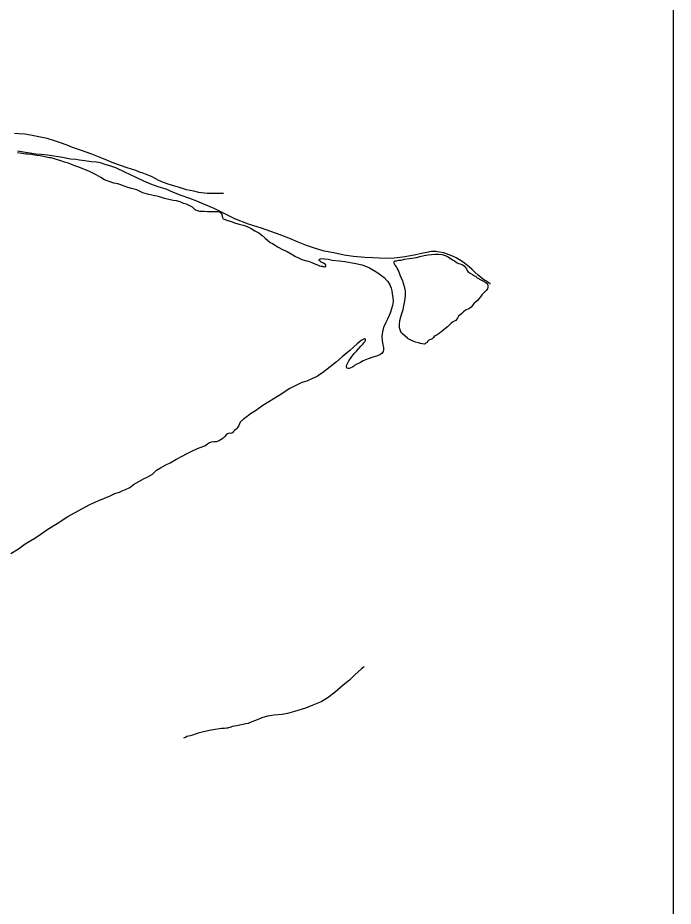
# Model space of a CAD drawing. Extents: x 1366406 to 1373462, y 376856 to 381998.
# Drawn here: x 1368554.2 to 1368650, y 380490.9 to 380620.7 of the extents above; entities that cross this region are included whole.
import ezdxf

# ---------------------------------------------------------------- set-up
doc = ezdxf.new("R2010")
doc.units = 0
for name, color, linetype in [('3', 7, 'Continuous'), ('9', 7, 'Continuous'), ('R_No Plot', 7, 'Continuous')]:
    doc.layers.add(name, color=color, linetype=linetype)

msp = doc.modelspace()

# ---------------------------------------------------------------- linework, layer by layer
at = {"layer": '3'}
for points in [[(1368584.24, 380592.17), (1368582.9, 380592.83), (1368581.71, 380593.33), (1368580.35, 380593.93), (1368579.35, 380594.31), (1368578.05, 380594.74), (1368576.95, 380595.17), (1368575.89, 380595.68), (1368574.72, 380596.03), (1368573.64, 380596.41), (1368572.62, 380596.85), (1368571.48, 380597.35), (1368569.83, 380598.15), (1368568.53, 380598.76), (1368567.78, 380599.02), (1368566.98, 380599.28), (1368566.25, 380599.5), (1368565.69, 380599.6), (1368564.93, 380599.68), (1368563.98, 380599.81), (1368563.21, 380599.91), (1368562.67, 380599.99), (1368561.88, 380600.05), (1368560.74, 380600.29), (1368558.53, 380600.61), (1368557.6, 380600.73), (1368556.84, 380600.77), (1368554.15, 380601.22)], [(1368601.9, 380586.03), (1368600.4, 380586.34), (1368598.98, 380586.61), (1368597.59, 380587.03), (1368596.4, 380587.43), (1368595.2, 380587.91), (1368594.04, 380588.43), (1368592.56, 380589), (1368589.8, 380589.98), (1368587.91, 380590.55), (1368585.94, 380591.34), (1368584.24, 380592.17)], [(1368623.26, 380581.79), (1368623.23, 380581.81), (1368622.62, 380582.25), (1368622.48, 380582.31), (1368622.1, 380582.62), (1368621.52, 380583.08), (1368621.03, 380583.54), (1368620.6, 380583.92), (1368620.22, 380584.25), (1368619.49, 380584.85), (1368619.01, 380585.19), (1368618.29, 380585.65), (1368617.66, 380585.92), (1368616.87, 380586.2), (1368616.47, 380586.35), (1368615.83, 380586.48), (1368615.31, 380586.56), (1368614.68, 380586.54), (1368613.98, 380586.42), (1368613.2, 380586.26), (1368612.37, 380586.07), (1368611.6, 380585.9), (1368610.5, 380585.73), (1368609.21, 380585.58), (1368608.14, 380585.52), (1368607.01, 380585.58), (1368606.1, 380585.63), (1368604.94, 380585.67), (1368603.26, 380585.85), (1368601.9, 380586.03)]]:
    msp.add_lwpolyline(points, dxfattribs=at)
at = {"layer": '9'}
for points in [[(1368584.28, 380595.01), (1368581.89, 380595.03), (1368580.65, 380595.17), (1368579.94, 380595.37), (1368578.85, 380595.55), (1368577.83, 380595.93), (1368577.14, 380596.08), (1368576.18, 380596.39), (1368575.47, 380596.65), (1368574.78, 380596.92), (1368573.74, 380597.5), (1368573.33, 380597.67), (1368572.37, 380598.04), (1368572.14, 380598.1), (1368571.45, 380598.37), (1368570.17, 380598.77), (1368569.19, 380599.12), (1368568.22, 380599.46), (1368566.72, 380600.11), (1368565.02, 380600.77), (1368563.48, 380601.32), (1368562.18, 380601.75), (1368561.38, 380602.08), (1368560.43, 380602.42), (1368559.67, 380602.67), (1368558.49, 380603.05), (1368557.26, 380603.33), (1368556.04, 380603.57), (1368555.22, 380603.69), (1368554.34, 380603.74), (1368553.7, 380603.78)], [(1368584.19, 380591.33), (1368584.03, 380592.06), (1368583.61, 380592.33), (1368583, 380592.33), (1368582.27, 380592.36), (1368581.9, 380592.37), (1368581.43, 380592.39), (1368581.22, 380592.41), (1368581.03, 380592.42), (1368580.8, 380592.41), (1368580.21, 380592.6), (1368580.11, 380592.65), (1368580.05, 380592.7), (1368579.73, 380593.03), (1368579.41, 380593.17), (1368578.83, 380593.46), (1368578.42, 380593.59), (1368577.9, 380593.82), (1368577.37, 380593.96), (1368576.91, 380594), (1368576.28, 380594.14), (1368575.65, 380594.3), (1368575.33, 380594.41), (1368574.74, 380594.58), (1368573.98, 380594.76), (1368573.13, 380594.94), (1368572.48, 380595.13), (1368571.59, 380595.56), (1368570.81, 380595.74), (1368570.25, 380595.91), (1368569.74, 380596.12), (1368569.08, 380596.37), (1368568.81, 380596.43), (1368568.21, 380596.56), (1368567.54, 380596.8), (1368566.86, 380597.05), (1368566.34, 380597.36), (1368565.63, 380597.78), (1368564.67, 380598.25), (1368563.09, 380598.86), (1368562.54, 380599.08), (1368561.93, 380599.32), (1368561.43, 380599.49), (1368561.03, 380599.61), (1368560.47, 380599.79), (1368560.01, 380599.94), (1368559.56, 380600.1), (1368559.01, 380600.23), (1368558.8, 380600.26), (1368558.35, 380600.35), (1368557.95, 380600.46), (1368557.45, 380600.53), (1368556.95, 380600.59), (1368556.64, 380600.62), (1368556.16, 380600.72), (1368555.58, 380600.79), (1368555.37, 380600.79), (1368554.77, 380600.88), (1368554.14, 380600.96)], [(1368584.19, 380591.33), (1368584.9, 380591.1), (1368585.39, 380590.96), (1368586.02, 380590.72), (1368586.57, 380590.56), (1368587.13, 380590.42), (1368587.71, 380590.19), (1368588.29, 380589.93), (1368588.82, 380589.6), (1368589.41, 380589.26), (1368589.92, 380588.91), (1368590.37, 380588.51), (1368591.07, 380587.89), (1368591.43, 380587.72), (1368591.83, 380587.5), (1368592.23, 380587.21), (1368592.87, 380586.87), (1368593.55, 380586.55), (1368594.14, 380586.23), (1368594.8, 380585.85), (1368595.25, 380585.63), (1368595.71, 380585.39), (1368596.18, 380585.25), (1368596.69, 380585.13), (1368597.18, 380584.94), (1368597.71, 380584.72), (1368597.99, 380584.6), (1368598.3, 380584.48), (1368598.53, 380584.42), (1368598.69, 380584.39), (1368598.78, 380584.37), (1368598.91, 380584.35), (1368599.06, 380584.31), (1368599.14, 380584.33), (1368599.22, 380584.37), (1368599.24, 380584.41), (1368599.24, 380584.55), (1368599.18, 380584.65), (1368598.94, 380584.8), (1368598.78, 380584.89), (1368598.63, 380584.97), (1368598.55, 380585.02), (1368598.44, 380585.08), (1368598.38, 380585.13), (1368598.27, 380585.24), (1368598.25, 380585.34), (1368598.29, 380585.45), (1368598.42, 380585.48), (1368598.65, 380585.51), (1368599.04, 380585.5), (1368599.54, 380585.43), (1368600.15, 380585.3), (1368601.17, 380585.18), (1368602.01, 380585.08), (1368602.78, 380584.95), (1368603.35, 380584.84), (1368603.83, 380584.76), (1368604.51, 380584.59), (1368605.18, 380584.35), (1368605.62, 380584.17), (1368606.19, 380583.85), (1368606.85, 380583.45), (1368607.22, 380583.16), (1368607.74, 380582.74), (1368608.14, 380582.34), (1368608.28, 380582.18), (1368608.58, 380581.7), (1368608.78, 380581.22), (1368608.88, 380580.81), (1368608.94, 380580.37), (1368609.01, 380579.83), (1368609.06, 380579.26), (1368608.97, 380578.66), (1368608.64, 380577.56), (1368608.48, 380577.2), (1368608.23, 380576.69), (1368607.97, 380576.09), (1368607.64, 380575.45), (1368607.51, 380574.8), (1368607.43, 380574.15), (1368607.47, 380573.54), (1368607.58, 380572.91), (1368607.64, 380572.53), (1368607.65, 380572.37), (1368607.65, 380572.12), (1368607.59, 380571.96), (1368607.44, 380571.72), (1368607.26, 380571.55), (1368606.95, 380571.41), (1368606.61, 380571.27), (1368606.1, 380571.1), (1368605.4, 380570.85), (1368604.68, 380570.56), (1368604.29, 380570.35), (1368603.76, 380570.09), (1368603.43, 380569.92), (1368603.27, 380569.77), (1368603.11, 380569.66), (1368602.89, 380569.54), (1368602.65, 380569.46), (1368602.49, 380569.45)], [(1368611.15, 380573.91), (1368610.42, 380574.51), (1368610.29, 380574.61), (1368610.15, 380574.94), (1368610.05, 380575.25), (1368610, 380575.48), (1368609.98, 380575.89), (1368610.04, 380576.47), (1368610.18, 380576.99), (1368610.4, 380577.62), (1368610.54, 380578.06), (1368610.65, 380578.62), (1368610.76, 380579.34), (1368610.86, 380580.07), (1368610.88, 380580.77), (1368610.79, 380581.26), (1368610.64, 380581.75), (1368610.5, 380582.21), (1368610.24, 380582.74), (1368610.1, 380583.1), (1368610.01, 380583.38), (1368609.88, 380583.64), (1368609.78, 380583.89), (1368609.67, 380584.12), (1368609.56, 380584.3), (1368609.4, 380584.5), (1368609.32, 380584.62), (1368609.26, 380584.73), (1368609.2, 380584.86), (1368609.17, 380584.93), (1368609.17, 380585.01), (1368609.2, 380585.09), (1368609.27, 380585.14), (1368609.38, 380585.18), (1368609.54, 380585.21), (1368609.89, 380585.27), (1368610.23, 380585.3), (1368610.75, 380585.43), (1368611.46, 380585.51), (1368612.13, 380585.63), (1368612.5, 380585.69), (1368612.99, 380585.81), (1368613.58, 380585.96), (1368614.18, 380586.06), (1368614.67, 380586.1), (1368615.19, 380586.15), (1368615.72, 380586.16), (1368616.21, 380586.11), (1368616.67, 380585.99), (1368617.03, 380585.84), (1368617.41, 380585.58), (1368617.75, 380585.36), (1368618.05, 380585.18), (1368618.27, 380585.01), (1368618.45, 380584.89), (1368618.61, 380584.82), (1368618.88, 380584.74), (1368619.11, 380584.67), (1368619.14, 380584.65), (1368619.32, 380584.58), (1368619.49, 380584.43), (1368619.67, 380584.2), (1368619.78, 380584.02), (1368619.87, 380583.8), (1368620.01, 380583.65), (1368620.17, 380583.49), (1368620.33, 380583.39), (1368620.67, 380583.18), (1368620.81, 380583.1), (1368620.97, 380583), (1368621.11, 380582.93), (1368621.34, 380582.73), (1368622.6, 380582.05)], [(1368622.6, 380582.05), (1368622.86, 380581.82), (1368622.9, 380581.51), (1368622.93, 380581.34), (1368622.86, 380581.1), (1368622.67, 380580.86), (1368622.43, 380580.61), (1368622.21, 380580.43), (1368622.03, 380580.21), (1368621.83, 380579.93), (1368621.59, 380579.63), (1368621.38, 380579.42), (1368621.02, 380579.06), (1368620.87, 380578.94), (1368620.77, 380578.83), (1368620.67, 380578.67), (1368620.48, 380578.42), (1368620.27, 380578.27), (1368620.11, 380578.2), (1368619.88, 380578.09), (1368619.66, 380577.96), (1368619.35, 380577.72), (1368619.1, 380577.48), (1368618.81, 380577.25), (1368618.61, 380577.09), (1368618.52, 380576.93), (1368618.42, 380576.76), (1368618.21, 380576.49), (1368617.89, 380576.32), (1368617.84, 380576.27), (1368617.73, 380576.21), (1368617.55, 380576.08), (1368617.32, 380575.86), (1368617, 380575.56), (1368616.82, 380575.41), (1368616.48, 380575.11), (1368616.05, 380574.76), (1368615.91, 380574.65), (1368615.8, 380574.56), (1368615.5, 380574.38), (1368615.42, 380574.34), (1368615.23, 380574.24), (1368615.06, 380574.12), (1368614.98, 380574), (1368614.91, 380573.94), (1368614.76, 380573.8), (1368614.68, 380573.73), (1368614.57, 380573.69), (1368614.4, 380573.66), (1368614.27, 380573.6), (1368614.17, 380573.48), (1368614.07, 380573.39), (1368614.04, 380573.27), (1368613.96, 380573.23), (1368613.87, 380573.15), (1368613.74, 380573.07), (1368613.58, 380573.02), (1368613.3, 380573.05), (1368613.05, 380573.1), (1368612.77, 380573.19), (1368612.34, 380573.29), (1368611.97, 380573.45), (1368611.63, 380573.6), (1368611.28, 380573.77), (1368611.15, 380573.91)], [(1368602.49, 380569.45), (1368602.31, 380569.53), (1368602.25, 380569.73), (1368602.27, 380569.99), (1368602.59, 380570.6), (1368602.91, 380571.08), (1368603.37, 380571.64), (1368603.72, 380572), (1368603.99, 380572.33), (1368604.35, 380572.71), (1368604.62, 380573.02), (1368604.8, 380573.23), (1368604.87, 380573.29), (1368604.93, 380573.39), (1368605, 380573.5), (1368605.02, 380573.53), (1368605.02, 380573.61), (1368605.02, 380573.65), (1368605.02, 380573.71), (1368605.01, 380573.76), (1368604.94, 380573.78), (1368604.86, 380573.8), (1368604.78, 380573.76), (1368604.39, 380573.55), (1368603.79, 380573.07), (1368602.72, 380572.11), (1368601.6, 380571.14), (1368600.76, 380570.45), (1368599.87, 380569.72), (1368598.75, 380568.83), (1368598.22, 380568.46), (1368597.94, 380568.31), (1368597.25, 380567.98), (1368596.45, 380567.62), (1368595.72, 380567.41), (1368593.97, 380566.53), (1368592.4, 380565.52), (1368590.02, 380564.04), (1368588.95, 380563.28), (1368588.22, 380562.81), (1368587.72, 380562.46), (1368587.18, 380562.05), (1368586.71, 380561.61), (1368586.48, 380561.15), (1368586.21, 380560.67), (1368586.04, 380560.54), (1368585.85, 380560.4), (1368585.66, 380560.19), (1368585.56, 380560.05), (1368585.3, 380559.96), (1368585.13, 380559.99), (1368584.82, 380559.89), (1368584.67, 380559.78), (1368584.43, 380559.5), (1368584.24, 380559.31), (1368584.17, 380559.27)], [(1368558.57, 380545.96), (1368559.93, 380546.81), (1368561.51, 380547.85), (1368563.01, 380548.64), (1368564.71, 380549.57), (1368566.03, 380550.17), (1368566.88, 380550.53), (1368567.7, 380550.87), (1368567.98, 380550.99), (1368568.35, 380551.17), (1368568.71, 380551.3), (1368569.07, 380551.41), (1368569.46, 380551.58), (1368569.95, 380551.77), (1368570.55, 380552.09), (1368571.08, 380552.51), (1368571.9, 380552.96), (1368572.66, 380553.37), (1368573.12, 380553.6), (1368573.87, 380554.04), (1368574.47, 380554.58), (1368575.06, 380554.96), (1368575.83, 380555.36), (1368576.48, 380555.69), (1368577.31, 380556.14), (1368578.2, 380556.66), (1368578.85, 380557.01), (1368579.65, 380557.4), (1368580.44, 380557.75), (1368580.86, 380557.89), (1368581.51, 380558.17), (1368581.72, 380558.29), (1368581.92, 380558.45), (1368582.23, 380558.63), (1368582.39, 380558.69), (1368582.51, 380558.72), (1368582.83, 380558.78), (1368583.27, 380558.78), (1368583.64, 380558.92), (1368583.68, 380558.97), (1368584.17, 380559.27)], [(1368553.18, 380542.42), (1368554.3, 380543.09), (1368555.28, 380543.82), (1368556.67, 380544.67), (1368557.75, 380545.39), (1368558.57, 380545.96)], [(1368604.84, 380525.86), (1368604.45, 380525.55), (1368603.48, 380524.69), (1368602.68, 380523.91), (1368601.74, 380523.17), (1368600.59, 380522.15), (1368599.57, 380521.37)], [(1368599.57, 380521.37), (1368598.52, 380520.76), (1368597.32, 380520.25), (1368596.23, 380519.83), (1368594.65, 380519.33), (1368593.6, 380519.02), (1368592.82, 380518.89), (1368591.69, 380518.8), (1368590.71, 380518.64), (1368589.88, 380518.42), (1368589.18, 380518.14), (1368588.42, 380517.81), (1368587.89, 380517.58), (1368587.51, 380517.55), (1368586.83, 380517.37), (1368586.21, 380517.22), (1368585.54, 380517.12), (1368585.33, 380517.06), (1368584.84, 380516.9), (1368584.69, 380516.88), (1368584.4, 380516.86), (1368584.24, 380516.84), (1368583.98, 380516.85)], [(1368583.98, 380516.85), (1368582.76, 380516.66), (1368581.99, 380516.49), (1368580.95, 380516.27), (1368580.57, 380516.17), (1368579.74, 380515.87), (1368579.37, 380515.8), (1368578.88, 380515.66), (1368578.7, 380515.55), (1368578.42, 380515.42)]]:
    msp.add_lwpolyline(points, dxfattribs=at)
at = {"layer": 'R_No Plot'}
msp.add_lwpolyline([(1367869.99, 380474.3), (1367869.99, 381160.75), (1368650.02, 381160.75), (1368650.02, 380474.3), (1367869.99, 380474.3)], dxfattribs=at)

doc.saveas('drawing.dxf')
